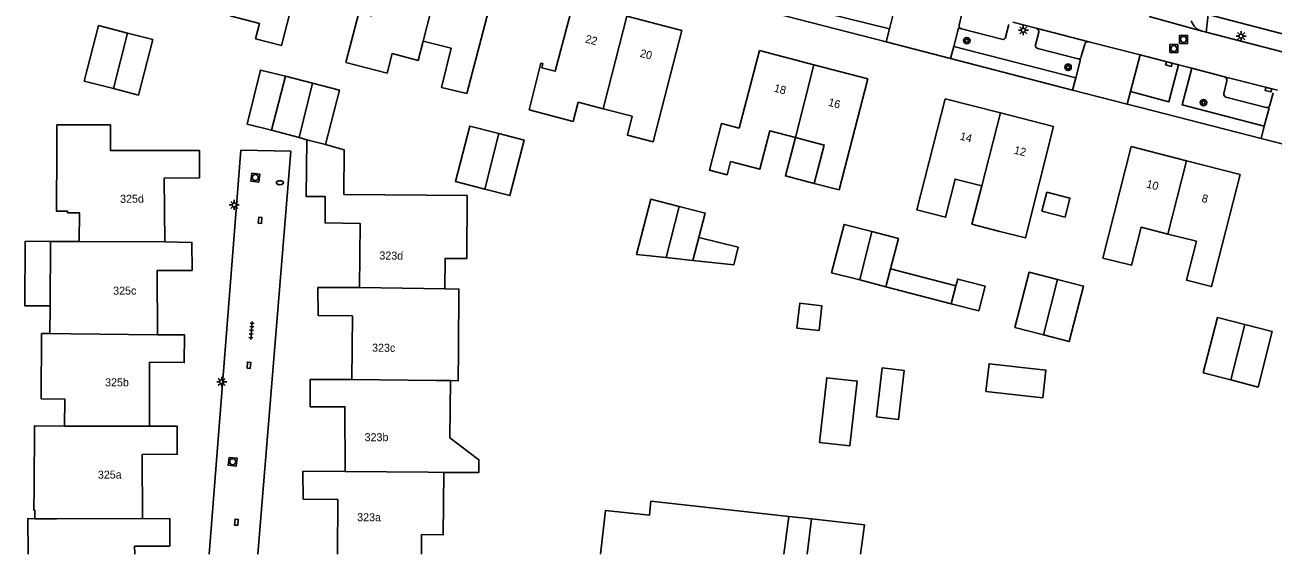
# Model space of a CAD drawing. Extents: x 131000 to 133014, y 396499 to 399001.
# Drawn here: x 132173.9 to 132329.8, y 396500 to 396566.1 of the extents above; entities that cross this region are included whole.
import ezdxf

# ---------------------------------------------------------------- set-up
doc = ezdxf.new("R2010")
doc.units = 0
for name, color, linetype in [('gg-anno-huisnummerreeks BGT', 7, 'Continuous'), ('gg-bbg-bijgebouw', 7, 'Continuous'), ('gg-bbg-gedigitaliseerde bebouwing', 7, 'Continuous'), ('gg-bbg-gedigitaliseerde bebouwing onder overbouw', 7, 'Continuous'), ('gg-bbg-gedigitaliseerde bijgebouw', 7, 'Continuous'), ('gg-bbg-hoofdgebouw', 7, 'Continuous'), ('gg-bbg-luifel en loopbrug', 7, 'Continuous'), ('gg-bbg-pand overbouw', 7, 'Continuous'), ('gg-bbg-tussenscheiding', 7, 'Continuous'), ('gg-knt-verharding', 7, 'Continuous'), ('gg-knt-verharding nz', 7, 'Continuous'), ('gt-symb-boom', 7, 'Continuous'), ('gt-symb-brandkraan', 7, 'Continuous'), ('gt-symb-kolk', 7, 'Continuous'), ('gt-symb-kolk center center', 7, 'Continuous'), ('gt-symb-lichtmast', 7, 'Continuous'), ('gt-symb-rioolschacht', 7, 'Continuous'), ('gt-symb-tegel verharding', 7, 'Continuous')]:
    doc.layers.add(name, color=color, linetype=linetype)

# ---------------------------------------------------------------- blocks, each defined once
blk = doc.blocks.new('gt0-LMAST')
at = {"layer": 'gt-symb-lichtmast'}
for p, q in [((-0.18, 0.17), (-0.45, 0.44)), ((-0.01, 0.25), (-0.01, 0.62)), ((0.17, 0.17), (0.44, 0.44)), ((-0.26, 0), (-0.63, 0)), ((-0.18, -0.18), (-0.45, -0.45)), ((-0.01, -0.25), (-0.01, -0.63)), ((0.44, -0.45), (0.17, -0.18)), ((0.24, 0), (0.62, 0))]:
    blk.add_line(p, q, dxfattribs=at)
blk.add_circle((-0.01, 0), 0.25, dxfattribs=at)
blk = doc.blocks.new('gt0-BOOM')
at = {"layer": 'gt-symb-boom'}
for radius in [0.4, 0.2]:
    blk.add_circle((0, 0), radius, dxfattribs=at)
blk = doc.blocks.new('gt0-KOLK')
at = {"layer": 'gt-symb-kolk'}
blk.add_lwpolyline([(0, 0), (0.38, 0), (0.38, 0.4), (-0.38, 0.4), (-0.38, 0), (0, 0)], dxfattribs=at)
blk = doc.blocks.new('gt0-RS')
at = {"layer": 'gt-symb-rioolschacht'}
blk.add_lwpolyline([(-0.5, -0.5), (0.5, -0.5), (0.5, 0.5), (-0.5, 0.5)], close=True, dxfattribs=at)
blk.add_circle((0, 0), 0.375, dxfattribs=at)
blk = doc.blocks.new('gt0-KOLKCC')
at = {"layer": 'gt-symb-kolk center center'}
blk.add_lwpolyline([(-0.37, 0.2), (0.38, 0.2), (0.38, -0.2), (-0.37, -0.2)], close=True, dxfattribs=at)
blk = doc.blocks.new('gt0-BR')
at = {"layer": 'gt-symb-brandkraan'}
for centre, radius, start, end in [((-0.24, 0), 0.206, 107.5669, 252.4331), ((0.6, -2.66), 3, 106.892, 107.5669), ((0, -0.69), 0.938, 73.108, 106.892), ((-0.6, -2.66), 3, 72.4331, 73.108), ((0.24, 0), 0.206, 287.567, 72.4331), ((0.6, 2.66), 3, 252.4331, 253.108), ((0, 0.69), 0.938, 253.108, 286.8921), ((-0.6, 2.66), 3, 286.8921, 287.567)]:
    blk.add_arc(centre, radius, start, end, dxfattribs=at)
blk = doc.blocks.new('gt0-TEG1')
at = {"layer": 'gt-symb-tegel verharding'}
for p, q in [((-1.12, 0), (1.12, 0)), ((-0.9, -0.25), (-0.9, 0.25)), ((-0.45, -0.25), (-0.45, 0.25)), ((0, -0.25), (0, 0.25)), ((0.45, -0.25), (0.45, 0.25)), ((0.9, -0.25), (0.9, 0.25))]:
    blk.add_line(p, q, dxfattribs=at)

msp = doc.modelspace()

# ---------------------------------------------------------------- linework, layer by layer
at = {"layer": 'gg-bbg-bijgebouw'}
for p, q in [((132204.63, 396552.94), (132206.39, 396559.67)), ((132206.39, 396559.67), (132209.76, 396558.79)), ((132204.63, 396552.94), (132208.11, 396552.01)), ((132208.11, 396552.01), (132209.08, 396551.75))]:
    msp.add_line(p, q, dxfattribs=at)
msp.add_lwpolyline([(132209.76, 396558.79), (132213.16, 396557.92), (132211.38, 396551.13)], dxfattribs=at)
at = {"layer": 'gg-bbg-gedigitaliseerde bebouwing'}
for p, q in [((132265.59, 396562.88), (132263.07, 396553.19)), ((132213.94, 396561.41), (132219.1, 396560.06)), ((132246.09, 396555.62), (132242.94, 396556.43)), ((132246.09, 396555.62), (132249.72, 396554.68)), ((132176.99, 396530.98), (132177.03, 396539.05)), ((132177.03, 396539.05), (132180.64, 396539.04)), ((132176.99, 396530.98), (132176.97, 396527.53)), ((132226.94, 396514.53), (132227.01, 396521.66))]:
    msp.add_line(p, q, dxfattribs=at)
for points in [[(132199.49, 396567.22), (132203.16, 396566.27), (132202.67, 396564.34), (132205.89, 396563.51), (132209.5, 396577.45)], [(132249.72, 396554.68), (132249.11, 396552.31), (132252.31, 396551.48), (132255.91, 396565.38)], [(132223.6, 396564.06), (132222.99, 396561.65), (132219.71, 396562.5), (132219.1, 396560.06)], [(132223.6, 396564.06), (132227.11, 396563.18), (132225.89, 396558.28), (132229.05, 396557.52)], [(132272.45, 396546.29), (132275.55, 396545.49), (132279.15, 396559.34)], [(132288.8, 396556.87), (132285.26, 396542.97), (132288.83, 396542.06), (132290.03, 396546.83), (132293.37, 396545.99)], [(132236.82, 396555.5), (132242.32, 396554.03), (132242.94, 396556.43)], [(132261.99, 396549.03), (132261.57, 396547.38), (132259.34, 396547.96), (132260.85, 396553.77), (132263.07, 396553.19)], [(132184.53, 396553.6), (132177.85, 396553.6), (132177.85, 396550.61)], [(132261.99, 396549.03), (132265.66, 396548.08), (132266.89, 396552.84), (132270.09, 396552.01)], [(132295.61, 396540.3), (132298.82, 396539.49), (132302.35, 396553.38)], [(132180.64, 396539.04), (132180.66, 396542.62), (132179.18, 396542.62), (132179.18, 396542.81), (132177.81, 396542.81), (132177.85, 396550.61)], [(132213.68, 396544.89), (132213.71, 396550.5), (132211.38, 396551.13)], [(132270.09, 396552.01), (132273.7, 396551.08), (132272.45, 396546.29)], [(132312.05, 396550.9), (132308.51, 396536.97), (132312.06, 396536.07), (132313.27, 396540.82), (132316.6, 396539.97)], [(132293.37, 396545.99), (132292.13, 396541.2), (132295.61, 396540.3)], [(132316.6, 396539.97), (132320.19, 396539.06), (132318.95, 396534.2), (132322.07, 396533.41), (132325.63, 396547.41)], [(132226.29, 396533.11), (132226.33, 396536.93), (132229.03, 396536.9), (132229.1, 396544.78), (132213.68, 396544.89)], [(132228, 396525.54), (132228.07, 396533.1), (132226.29, 396533.11)], [(132176.97, 396527.53), (132175.93, 396527.53), (132175.89, 396519.38), (132178.83, 396519.36), (132178.81, 396515.98)], [(132228, 396525.54), (132227.97, 396521.65), (132227.01, 396521.66)], [(132175, 396508.29), (132175.04, 396516), (132178.81, 396515.98)], [(132226.18, 396510.2), (132230.55, 396510.19), (132230.56, 396511.78), (132226.94, 396514.53)], [(132223.38, 396500), (132223.4, 396502.43), (132226.11, 396502.4), (132226.18, 396510.2)], [(132175, 396508.29), (132174.98, 396505.46), (132175.07, 396505.46), (132175.07, 396504.41)], [(132245.74, 396500), (132246.35, 396505.45), (132251.86, 396504.84), (132252.05, 396506.59), (132269.27, 396504.69)], [(132174.25, 396500), (132174.2, 396504.42), (132175.07, 396504.41)], [(132278.23, 396500), (132278.72, 396503.65), (132272.12, 396504.38)]]:
    msp.add_lwpolyline(points, dxfattribs=at)
at = {"layer": 'gg-bbg-gedigitaliseerde bebouwing onder overbouw'}
for p, q in [((132268.64, 396500), (132269.27, 396504.69)), ((132271.54, 396500), (132272.12, 396504.38))]:
    msp.add_line(p, q, dxfattribs=at)
at = {"layer": 'gg-bbg-gedigitaliseerde bijgebouw'}
for p, q in [((132257.29, 396536.66), (132258.03, 396539.53)), ((132253.93, 396537.02), (132257.29, 396536.66)), ((132281.4, 396533.39), (132281.97, 396535.61)), ((132278.12, 396534.23), (132281.4, 396533.39))]:
    msp.add_line(p, q, dxfattribs=at)
for points in [[(132186.66, 396565.07), (132183.04, 396566), (132181.26, 396559.08), (132184.92, 396558.13)], [(132184.92, 396558.13), (132188.04, 396557.33), (132189.82, 396564.25), (132186.66, 396565.07)], [(132233.04, 396552.52), (132229.41, 396553.45), (132227.63, 396546.53), (132231.28, 396545.59)], [(132231.28, 396545.59), (132234.41, 396544.78), (132236.19, 396551.71), (132233.04, 396552.52)], [(132255.56, 396543.42), (132252.04, 396544.33), (132250.25, 396537.41), (132253.93, 396537.02)], [(132258.03, 396539.53), (132258.82, 396542.58), (132255.56, 396543.42)], [(132279.64, 396540.27), (132276.18, 396541.16), (132274.62, 396535.13), (132278.12, 396534.23)], [(132281.97, 396535.61), (132282.96, 396539.41), (132279.64, 396540.27)], [(132302.83, 396534.29), (132299.3, 396535.2), (132297.52, 396528.28), (132301.07, 396527.36)], [(132301.07, 396527.36), (132304.29, 396526.53), (132306.08, 396533.46), (132302.83, 396534.29)], [(132326.24, 396528.66), (132322.82, 396529.53), (132321.04, 396522.62), (132324.47, 396521.74)], [(132326.24, 396528.66), (132329.66, 396527.78), (132327.88, 396520.86), (132324.47, 396521.74)], [(132280.23, 396517.13), (132282.98, 396516.82), (132283.67, 396522.93), (132280.92, 396523.24), (132280.23, 396517.13)]]:
    msp.add_lwpolyline(points, dxfattribs=at)
at = {"layer": 'gg-bbg-hoofdgebouw'}
for p, q in [((132232.7, 396571.43), (132229.05, 396557.52)), ((132249.03, 396567.18), (132255.91, 396565.38)), ((132265.59, 396562.88), (132272.4, 396561.1)), ((132272.4, 396561.1), (132279.15, 396559.34)), ((132288.8, 396556.87), (132295.71, 396555.09)), ((132295.71, 396555.09), (132302.35, 396553.38)), ((132312.05, 396550.9), (132318.95, 396549.13)), ((132318.95, 396549.13), (132325.63, 396547.41))]:
    msp.add_line(p, q, dxfattribs=at)
for points in [[(132219.12, 396574.97), (132217.1, 396567.2), (132215.55, 396567.58), (132213.94, 396561.41)], [(132236.82, 396555.5), (132238.29, 396561.29), (132238.55, 396561.23), (132238.42, 396560.74), (132240.09, 396560.29), (132242.37, 396568.92)], [(132191.34, 396539), (132191.26, 396546.95), (132195.65, 396547), (132195.65, 396550.42), (132184.53, 396550.42), (132184.53, 396553.6)], [(132215.65, 396533.31), (132215.71, 396541.29), (132211.35, 396541.36), (132211.37, 396544.65), (132208.96, 396544.66), (132209.08, 396551.75)], [(132190.42, 396527.39), (132190.37, 396535.42), (132194.72, 396535.43), (132194.71, 396538.93), (132191.34, 396539)], [(132215.65, 396533.31), (132210.45, 396533.3), (132210.46, 396529.81), (132214.75, 396529.74), (132214.7, 396521.79)], [(132189.42, 396515.96), (132189.41, 396523.96), (132193.76, 396523.92), (132193.8, 396527.36), (132190.42, 396527.39)], [(132214.7, 396521.79), (132209.49, 396521.8), (132209.5, 396518.38), (132213.83, 396518.39), (132213.84, 396510.32)], [(132188.54, 396504.43), (132188.5, 396512.45), (132192.87, 396512.46), (132192.86, 396515.96), (132189.42, 396515.96)], [(132212.89, 396500), (132212.92, 396506.8), (132208.62, 396506.87), (132208.58, 396510.33), (132213.84, 396510.32)], [(132187.56, 396500), (132187.54, 396500.98), (132191.95, 396500.99), (132191.96, 396504.41), (132188.54, 396504.43)]]:
    msp.add_lwpolyline(points, dxfattribs=at)
at = {"layer": 'gg-bbg-luifel en loopbrug'}
for p, q in [((132281.97, 396535.61), (132290.14, 396533.49)), ((132290.14, 396533.49), (132289.56, 396531.27)), ((132289.56, 396531.27), (132281.4, 396533.39))]:
    msp.add_line(p, q, dxfattribs=at)
for points in [[(132206.39, 396559.67), (132203.26, 396560.44), (132201.59, 396553.69), (132204.63, 396552.94)], [(132272.45, 396546.29), (132268.85, 396547.23), (132270.09, 396552.01)], [(132301.5, 396545.19), (132300.89, 396542.84), (132303.77, 396542.09), (132304.38, 396544.45), (132301.5, 396545.19)], [(132177.03, 396539.05), (132173.89, 396539.07), (132173.85, 396530.99), (132176.99, 396530.98)], [(132258.03, 396539.53), (132262.94, 396538.32), (132262.39, 396536.11), (132257.29, 396536.66)], [(132290.14, 396533.49), (132290.36, 396534.35), (132293.78, 396533.46), (132292.99, 396530.38), (132289.56, 396531.27)], [(132270.64, 396531.32), (132273.39, 396531.01), (132273.04, 396527.92), (132270.29, 396528.23), (132270.64, 396531.32)], [(132293.89, 396520.29), (132300.99, 396519.49), (132301.38, 396522.98), (132294.28, 396523.77), (132293.89, 396520.29)], [(132273.09, 396513.95), (132274, 396522.02), (132277.81, 396521.6), (132276.9, 396513.52), (132273.09, 396513.95)]]:
    msp.add_lwpolyline(points, dxfattribs=at)
at = {"layer": 'gg-bbg-pand overbouw'}
msp.add_line((132272.12, 396504.38), (132269.27, 396504.69), dxfattribs=at)
at = {"layer": 'gg-bbg-tussenscheiding'}
for p, q in [((132223.6, 396564.06), (132225.91, 396573.2)), ((132186.66, 396565.07), (132184.92, 396558.13)), ((132270.09, 396552.01), (132272.4, 396561.1)), ((132209.76, 396558.79), (132208.11, 396552.01)), ((132293.37, 396545.99), (132295.71, 396555.09)), ((132233.04, 396552.52), (132231.28, 396545.59)), ((132209.08, 396551.75), (132211.38, 396551.13)), ((132316.6, 396539.97), (132318.95, 396549.13)), ((132253.93, 396537.02), (132255.56, 396543.42)), ((132279.64, 396540.27), (132278.12, 396534.23)), ((132180.64, 396539.04), (132191.34, 396539)), ((132302.83, 396534.29), (132301.07, 396527.36)), ((132215.65, 396533.31), (132226.29, 396533.11)), ((132326.24, 396528.66), (132324.47, 396521.74)), ((132214.7, 396521.79), (132225.2, 396521.67)), ((132225.2, 396521.67), (132227.01, 396521.66)), ((132178.81, 396515.98), (132189.42, 396515.96)), ((132213.84, 396510.32), (132224.23, 396510.22)), ((132224.23, 396510.22), (132226.18, 396510.2)), ((132177.78, 396504.4), (132175.07, 396504.41)), ((132177.78, 396504.4), (132188.54, 396504.43))]:
    msp.add_line(p, q, dxfattribs=at)
for points in [[(132246.09, 396555.62), (132246.72, 396558.04), (132249.03, 396567.18)], [(132176.97, 396527.53), (132179.6, 396527.52), (132190.42, 396527.39)]]:
    msp.add_lwpolyline(points, dxfattribs=at)
at = {"layer": 'gg-knt-verharding'}
for p, q in [((132266.1, 396569.51), (132281.83, 396565.59)), ((132265.69, 396568.02), (132281.41, 396563.96)), ((132290.94, 396567.63), (132290.54, 396566.07)), ((132297.26, 396566.43), (132300.17, 396565.68)), ((132290.83, 396565.59), (132295.89, 396564.29)), ((132296.35, 396564.57), (132296.73, 396566.12)), ((132300.48, 396565.16), (132300.09, 396563.59)), ((132320.91, 396565.29), (132321.39, 396565.17)), ((132321.39, 396565.17), (132337.07, 396561.11)), ((132281.41, 396563.96), (132289.47, 396561.88)), ((132289.86, 396563.4), (132305.12, 396559.48)), ((132300.36, 396563.14), (132305.41, 396561.84)), ((132305.8, 396562.12), (132306.23, 396563.69)), ((132306.73, 396563.98), (132313.14, 396562.33)), ((132289.47, 396561.88), (132304.72, 396557.95)), ((132313.14, 396562.33), (132311.93, 396557.75)), ((132313.14, 396562.33), (132317.94, 396561.1)), ((132317.94, 396561.1), (132319.6, 396560.67)), ((132319.6, 396560.67), (132323.7, 396559.61)), ((132323.97, 396559.09), (132323.59, 396557.54)), ((132304.72, 396557.95), (132311.53, 396556.19)), ((132323.86, 396557.07), (132328.9, 396555.78)), ((132329.37, 396556.05), (132329.77, 396557.61)), ((132311.53, 396556.19), (132313.18, 396555.77)), ((132313.18, 396555.77), (132328.25, 396551.89)), ((132334.87, 396550.18), (132328.25, 396551.89))]:
    msp.add_line(p, q, dxfattribs=at)
for points in [[(132281.83, 396565.59), (132282.4, 396567.77), (132282.08, 396567.85)], [(132332.51, 396564.55), (132321.66, 396567.37), (132321.39, 396565.17)], [(132289.86, 396563.4), (132290.45, 396565.69), (132290.83, 396565.59)], [(132305.12, 396559.48), (132305.72, 396561.76), (132305.41, 396561.84)], [(132311.93, 396557.75), (132316.75, 396556.49), (132317.94, 396561.1)], [(132319.6, 396560.67), (132318.42, 396556.11), (132328.66, 396553.43)], [(132328.66, 396553.43), (132329.27, 396555.69), (132328.9, 396555.78)], [(132202.96, 396500), (132207.05, 396550.31), (132200.83, 396550.45), (132196.87, 396500)]]:
    msp.add_lwpolyline(points, dxfattribs=at)
for centre, radius, start, end in [((132321.46, 396567.24), 2.03, 198.9855, 254.2901), ((132290.93, 396565.98), 0.398, 166.6932, 254.9506), ((132300.05, 396565.25), 0.439, 347.6446, 74.1849), ((132295.99, 396564.65), 0.376, 254.2461, 346.8133), ((132300.46, 396563.51), 0.386, 167.2557, 254.8923), ((132306.63, 396563.58), 0.413, 75.5995, 164.6999), ((132305.46, 396562.17), 0.339, 260.6879, 351.6285), ((132323.58, 396559.22), 0.412, 341.1203, 73.6443), ((132323.99, 396557.46), 0.405, 168.1599, 251.8034), ((132328.98, 396556.18), 0.405, 257.6907, 341.9562)]:
    msp.add_arc(centre, radius, start, end, dxfattribs=at)
at = {"layer": 'gg-knt-verharding nz'}
for p, q in [((132314.28, 396567.13), (132320.91, 396565.29)), ((132281.83, 396565.59), (132281.41, 396563.96)), ((132300.17, 396565.68), (132306.73, 396563.98)), ((132289.47, 396561.88), (132289.86, 396563.4)), ((132305.12, 396559.48), (132304.72, 396557.95)), ((132323.7, 396559.61), (132330.3, 396557.92)), ((132311.93, 396557.75), (132311.53, 396556.19)), ((132328.25, 396551.89), (132328.66, 396553.43))]:
    msp.add_line(p, q, dxfattribs=at)

# ---------------------------------------------------------------- block references
at = {"layer": 'gt-symb-boom'}
for p in [(132291.5, 396564.12), (132304.15, 396560.8), (132321.07, 396556.38)]:
    msp.add_blockref('gt0-BOOM', p, dxfattribs=at)
at = {"layer": 'gt-symb-brandkraan'}
msp.add_blockref('gt0-BR', (132205.7, 396546.38), dxfattribs=at)
at = {"layer": 'gt-symb-kolk'}
for p, rotation in [((132316.8, 396561.39), 165.58012012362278), ((132329.22, 396558.19), 165.54684666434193)]:
    msp.add_blockref('gt0-KOLK', p, dxfattribs=dict(at, rotation=rotation))
at = {"layer": 'gt-symb-kolk center center'}
for p, rotation in [((132203.22, 396541.66), 85.52659353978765), ((132201.82, 396523.57), 85.52659354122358), ((132200.27, 396503.97), 85.52659354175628)]:
    msp.add_blockref('gt0-KOLKCC', p, dxfattribs=dict(at, rotation=rotation))
at = {"layer": 'gt-symb-lichtmast'}
for p in [(132298.57, 396565.42), (132325.78, 396564.68), (132200.01, 396543.6), (132198.44, 396521.5)]:
    msp.add_blockref('gt0-LMAST', p, dxfattribs=at)
at = {"layer": 'gt-symb-rioolschacht'}
for p in [(132318.57, 396564.28), (132317.36, 396563.12)]:
    msp.add_blockref('gt0-RS', p, dxfattribs=at)
for p, rotation in [((132202.62, 396547.02), -97.29556014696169), ((132199.8, 396511.53), -95.56802405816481)]:
    msp.add_blockref('gt0-RS', p, dxfattribs=dict(at, rotation=rotation))
at = {"layer": 'gt-symb-tegel verharding', "rotation": 85.355278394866}
msp.add_blockref('gt0-TEG1', (132202.16, 396527.93), dxfattribs=at)

# ---------------------------------------------------------------- texts
at = {"layer": 'gg-anno-huisnummerreeks BGT'}
for s, rotation, p in [('22', 345.3, (132243.76, 396563.91)), ('20', 345.3, (132250.6, 396562.12)), ('18', 345.4, (132267.34, 396557.77)), ('16', 345.4, (132274.12, 396556)), ('14', 345.6, (132290.57, 396551.77)), ('12', 345.6, (132297.32, 396550.03)), ('10', 345.6, (132313.86, 396545.79)), ('325d', 0.6, (132185.74, 396543.86)), ('8', 345.6, (132320.77, 396544.01)), ('323d', 359.5, (132218.12, 396536.79)), ('325c', 0.3, (132184.87, 396532.39)), ('323c', 359.7, (132217.21, 396525.27)), ('325b', 0.1, (132183.86, 396520.94)), ('323b', 0.1, (132216.28, 396514.09)), ('325a', 0.3, (132182.96, 396509.41)), ('323a', 359.7, (132215.35, 396504.1))]:
    msp.add_text(s, height=1, rotation=rotation, dxfattribs=at).set_placement(p)

doc.saveas('drawing.dxf')
